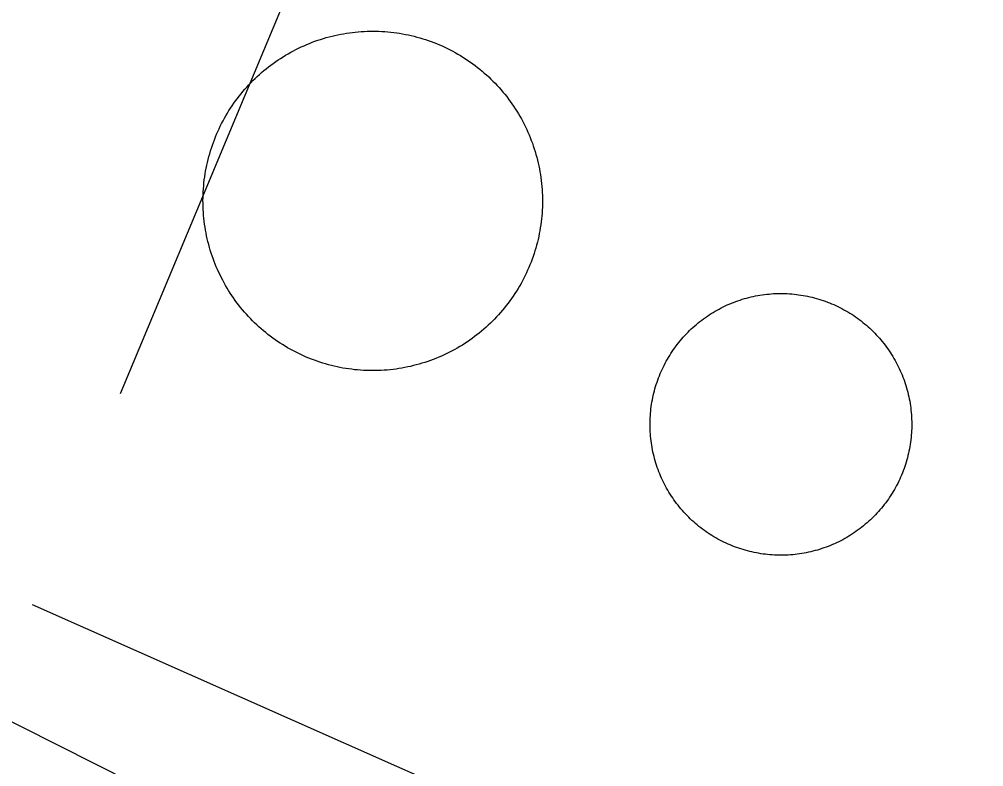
# Model space of a CAD drawing. Extents: x 3683613 to 3738215, y 469626 to 495384.
# Drawn here: x 3699942.7 to 3700008.3, y 478476.4 to 478527.2 of the extents above; entities that cross this region are included whole.
import ezdxf

# ---------------------------------------------------------------- set-up
doc = ezdxf.new("R2010")
doc.units = 0
for name, color, linetype in [('V-DOMW-TANK', 7, 'Continuous'), ('V-ROAD-CNTR', 7, 'Continuous'), ('V-UTIL-LINE', 7, 'Continuous')]:
    doc.layers.add(name, color=color, linetype=linetype)

msp = doc.modelspace()

# ---------------------------------------------------------------- linework, layer by layer
at = {"layer": 'V-DOMW-TANK'}
for points in [[(3699958.331, 478522.742), (3699958.47, 478522.887), (3699958.611, 478523.03), (3699958.755, 478523.172), (3699958.902, 478523.311), (3699959.05, 478523.446), (3699959.201, 478523.579), (3699959.355, 478523.71), (3699959.51, 478523.835), (3699959.668, 478523.962), (3699959.828, 478524.085), (3699959.992, 478524.204), (3699960.156, 478524.321), (3699960.321, 478524.435), (3699960.489, 478524.546), (3699960.659, 478524.652), (3699960.831, 478524.759), (3699961.005, 478524.859), (3699961.182, 478524.96), (3699961.358, 478525.056), (3699961.538, 478525.15), (3699961.718, 478525.236), (3699961.9, 478525.324), (3699962.083, 478525.406), (3699962.267, 478525.486), (3699962.453, 478525.564), (3699962.642, 478525.638), (3699962.83, 478525.707), (3699963.021, 478525.777), (3699963.211, 478525.838), (3699963.404, 478525.898), (3699963.596, 478525.953), (3699963.791, 478526.008), (3699963.987, 478526.057), (3699964.182, 478526.105), (3699964.379, 478526.148), (3699964.577, 478526.188), (3699964.776, 478526.221), (3699964.975, 478526.256), (3699965.173, 478526.287), (3699965.372, 478526.313), (3699965.573, 478526.334), (3699965.773, 478526.354), (3699965.974, 478526.369), (3699966.175, 478526.381), (3699966.377, 478526.389), (3699966.578, 478526.393), (3699966.779, 478526.395), (3699966.982, 478526.393), (3699967.182, 478526.387), (3699967.383, 478526.379), (3699967.584, 478526.365), (3699967.784, 478526.35), (3699967.985, 478526.33), (3699968.186, 478526.307), (3699968.386, 478526.281), (3699968.585, 478526.25), (3699968.784, 478526.215), (3699968.982, 478526.178), (3699969.179, 478526.139), (3699969.376, 478526.094)], [(3699969.376, 478526.094), (3699969.57, 478526.047), (3699969.767, 478525.996), (3699969.961, 478525.943), (3699970.154, 478525.883), (3699970.344, 478525.824), (3699970.537, 478525.758), (3699970.725, 478525.691), (3699970.916, 478525.621), (3699971.102, 478525.545), (3699971.288, 478525.47), (3699971.473, 478525.386), (3699971.655, 478525.304), (3699971.839, 478525.218), (3699972.016, 478525.128), (3699972.198, 478525.033), (3699972.372, 478524.937), (3699972.548, 478524.837), (3699972.72, 478524.734), (3699972.892, 478524.63), (3699973.062, 478524.521), (3699973.23, 478524.409), (3699973.396, 478524.294), (3699973.56, 478524.177), (3699973.722, 478524.057), (3699973.881, 478523.934), (3699974.039, 478523.809), (3699974.193, 478523.68), (3699974.346, 478523.549), (3699974.498, 478523.415), (3699974.645, 478523.278), (3699974.789, 478523.141), (3699974.934, 478522.998), (3699975.075, 478522.854), (3699975.215, 478522.709), (3699975.35, 478522.559), (3699975.483, 478522.408), (3699975.614, 478522.254), (3699975.741, 478522.099), (3699975.866, 478521.941), (3699975.989, 478521.781), (3699976.107, 478521.619), (3699976.224, 478521.456), (3699976.339, 478521.29), (3699976.449, 478521.12), (3699976.558, 478520.95), (3699976.662, 478520.778), (3699976.765, 478520.606), (3699976.863, 478520.429), (3699976.959, 478520.251), (3699977.052, 478520.073), (3699977.142, 478519.893), (3699977.228, 478519.711), (3699977.31, 478519.526), (3699977.389, 478519.342), (3699977.467, 478519.154), (3699977.541, 478518.969), (3699977.611, 478518.779), (3699977.678, 478518.59), (3699977.744, 478518.398), (3699977.801, 478518.205), (3699977.858, 478518.013), (3699977.912, 478517.818), (3699977.961, 478517.624), (3699978.008, 478517.427), (3699978.051, 478517.231), (3699978.092, 478517.034), (3699978.127, 478516.835), (3699978.162, 478516.637), (3699978.188, 478516.438), (3699978.215, 478516.237), (3699978.237, 478516.037), (3699978.258, 478515.836), (3699978.272, 478515.637), (3699978.284, 478515.434), (3699978.293, 478515.234), (3699978.297, 478515.031), (3699978.299, 478514.832), (3699978.297, 478514.63), (3699978.291, 478514.427), (3699978.282, 478514.226), (3699978.27, 478514.027), (3699978.254, 478513.825), (3699978.233, 478513.624), (3699978.211, 478513.423), (3699978.184, 478513.225), (3699978.153, 478513.026), (3699978.121, 478512.827), (3699978.082, 478512.629), (3699978.043, 478512.432), (3699977.998, 478512.235), (3699977.953, 478512.039), (3699977.899, 478511.844), (3699977.846, 478511.65), (3699977.789, 478511.457), (3699977.727, 478511.265), (3699977.662, 478511.072), (3699977.592, 478510.884), (3699977.525, 478510.695), (3699977.451, 478510.509), (3699977.373, 478510.323)], [(3699960.453, 478505.186), (3699960.285, 478505.297), (3699960.117, 478505.412), (3699959.955, 478505.528), (3699959.793, 478505.649), (3699959.633, 478505.772), (3699959.476, 478505.897), (3699959.32, 478506.026), (3699959.166, 478506.157), (3699959.017, 478506.29), (3699958.869, 478506.427), (3699958.722, 478506.567), (3699958.579, 478506.708), (3699958.439, 478506.851), (3699958.298, 478506.999), (3699958.165, 478507.146), (3699958.03, 478507.298), (3699957.901, 478507.451), (3699957.772, 478507.607), (3699957.647, 478507.765), (3699957.526, 478507.924), (3699957.403, 478508.088), (3699957.288, 478508.252), (3699957.176, 478508.418), (3699957.065, 478508.586), (3699956.957, 478508.756), (3699956.852, 478508.928), (3699956.748, 478509.102), (3699956.651, 478509.278), (3699956.555, 478509.454), (3699956.463, 478509.632), (3699956.373, 478509.815), (3699956.287, 478509.995), (3699956.203, 478510.177), (3699956.121, 478510.364), (3699956.047, 478510.55), (3699955.976, 478510.738), (3699955.904, 478510.927), (3699955.836, 478511.117), (3699955.773, 478511.308), (3699955.711, 478511.5), (3699955.656, 478511.693), (3699955.603, 478511.887), (3699955.552, 478512.084), (3699955.505, 478512.278), (3699955.462, 478512.477), (3699955.423, 478512.674), (3699955.386, 478512.87), (3699955.353, 478513.069), (3699955.324, 478513.27), (3699955.298, 478513.468), (3699955.275, 478513.669), (3699955.257, 478513.87), (3699955.24, 478514.07), (3699955.23, 478514.271), (3699955.222, 478514.472), (3699955.216, 478514.675), (3699955.214, 478514.875), (3699955.218, 478515.078), (3699955.222, 478515.277), (3699955.232, 478515.479), (3699955.244, 478515.68), (3699955.261, 478515.881), (3699955.279, 478516.082), (3699955.304, 478516.282), (3699955.33, 478516.483), (3699955.361, 478516.682), (3699955.394, 478516.88), (3699955.431, 478517.077), (3699955.472, 478517.278), (3699955.515, 478517.472), (3699955.564, 478517.667), (3699955.613, 478517.863), (3699955.668, 478518.056), (3699955.726, 478518.25), (3699955.787, 478518.441), (3699955.851, 478518.633), (3699955.918, 478518.822), (3699955.99, 478519.01), (3699956.062, 478519.199), (3699956.141, 478519.383), (3699956.221, 478519.569), (3699956.305, 478519.75), (3699956.393, 478519.934), (3699956.483, 478520.114), (3699956.576, 478520.292), (3699956.672, 478520.468), (3699956.772, 478520.645), (3699956.875, 478520.817), (3699956.981, 478520.989), (3699957.09, 478521.159), (3699957.2, 478521.327), (3699957.317, 478521.492), (3699957.432, 478521.656), (3699957.553, 478521.818), (3699957.675, 478521.978), (3699957.8, 478522.135), (3699957.929, 478522.289), (3699958.063, 478522.443), (3699958.194, 478522.594), (3699958.331, 478522.742)], [(3699977.373, 478510.323), (3699977.291, 478510.138), (3699977.207, 478509.954), (3699977.121, 478509.774), (3699977.031, 478509.594), (3699976.939, 478509.415), (3699976.841, 478509.237), (3699976.74, 478509.063), (3699976.638, 478508.889), (3699976.533, 478508.719), (3699976.425, 478508.547), (3699976.31, 478508.381), (3699976.198, 478508.215), (3699976.081, 478508.051), (3699975.962, 478507.89), (3699975.839, 478507.73), (3699975.712, 478507.572), (3699975.583, 478507.417), (3699975.452, 478507.263), (3699975.319, 478507.113), (3699975.182, 478506.964), (3699975.045, 478506.818), (3699974.903, 478506.675), (3699974.758, 478506.534), (3699974.61, 478506.397), (3699974.461, 478506.261), (3699974.311, 478506.128), (3699974.158, 478505.997), (3699974.002, 478505.868), (3699973.844, 478505.743), (3699973.685, 478505.622), (3699973.523, 478505.502), (3699973.357, 478505.385), (3699973.193, 478505.272), (3699973.023, 478505.162), (3699972.853, 478505.053), (3699972.681, 478504.949), (3699972.509, 478504.846), (3699972.333, 478504.748), (3699972.155, 478504.652), (3699971.977, 478504.56), (3699971.796, 478504.469), (3699971.614, 478504.383), (3699971.43, 478504.299), (3699971.245, 478504.22), (3699971.059, 478504.144), (3699970.873, 478504.07), (3699970.682, 478503.998), (3699970.494, 478503.933), (3699970.301, 478503.869), (3699970.107, 478503.808), (3699969.916, 478503.753), (3699969.72, 478503.699), (3699969.527, 478503.65), (3699969.331, 478503.601), (3699969.134, 478503.56), (3699968.937, 478503.519), (3699968.739, 478503.482), (3699968.54, 478503.45), (3699968.341, 478503.421), (3699968.139, 478503.394), (3699967.94, 478503.372), (3699967.739, 478503.353), (3699967.539, 478503.337), (3699967.338, 478503.327), (3699967.137, 478503.316), (3699966.936, 478503.312), (3699966.734, 478503.31), (3699966.533, 478503.312), (3699966.332, 478503.318), (3699966.13, 478503.329), (3699965.929, 478503.341), (3699965.728, 478503.357), (3699965.527, 478503.376), (3699965.327, 478503.4), (3699965.13, 478503.427), (3699964.929, 478503.458), (3699964.731, 478503.49), (3699964.53, 478503.527), (3699964.336, 478503.568), (3699964.139, 478503.611), (3699963.942, 478503.658), (3699963.748, 478503.71), (3699963.553, 478503.765), (3699963.361, 478503.822), (3699963.168, 478503.884), (3699962.978, 478503.945), (3699962.787, 478504.015), (3699962.599, 478504.086), (3699962.412, 478504.16), (3699962.226, 478504.238), (3699962.042, 478504.318), (3699961.857, 478504.402), (3699961.677, 478504.49), (3699961.497, 478504.58), (3699961.319, 478504.672), (3699961.141, 478504.768), (3699960.967, 478504.869), (3699960.792, 478504.971), (3699960.62, 478505.078), (3699960.453, 478505.186)], [(3699989.01, 478506.653), (3699989.133, 478506.747), (3699989.258, 478506.841), (3699989.383, 478506.931), (3699989.512, 478507.019), (3699989.643, 478507.105), (3699989.772, 478507.189), (3699989.903, 478507.271), (3699990.036, 478507.349), (3699990.171, 478507.427), (3699990.308, 478507.5), (3699990.448, 478507.574), (3699990.585, 478507.646), (3699990.724, 478507.711), (3699990.865, 478507.775), (3699991.007, 478507.838), (3699991.15, 478507.898), (3699991.295, 478507.955), (3699991.441, 478508.01), (3699991.586, 478508.064), (3699991.734, 478508.113), (3699991.881, 478508.16), (3699992.031, 478508.205), (3699992.18, 478508.246), (3699992.33, 478508.287), (3699992.481, 478508.324), (3699992.633, 478508.357), (3699992.784, 478508.391), (3699992.938, 478508.418), (3699993.089, 478508.443), (3699993.243, 478508.467), (3699993.397, 478508.488), (3699993.552, 478508.506), (3699993.706, 478508.52), (3699993.862, 478508.535), (3699994.015, 478508.545), (3699994.171, 478508.551), (3699994.326, 478508.555), (3699994.482, 478508.557), (3699994.638, 478508.557), (3699994.791, 478508.553), (3699994.947, 478508.547), (3699995.103, 478508.541), (3699995.258, 478508.527), (3699995.412, 478508.512), (3699995.565, 478508.496), (3699995.721, 478508.475), (3699995.875, 478508.453), (3699996.028, 478508.428), (3699996.18, 478508.4), (3699996.333, 478508.371), (3699996.485, 478508.336), (3699996.635, 478508.299), (3699996.786, 478508.262), (3699996.936, 478508.221), (3699997.085, 478508.178), (3699997.233, 478508.131), (3699997.38, 478508.084), (3699997.527, 478508.033), (3699997.673, 478507.978), (3699997.818, 478507.922)], [(3699997.818, 478507.922), (3699997.96, 478507.863), (3699998.103, 478507.802), (3699998.246, 478507.738), (3699998.386, 478507.67), (3699998.525, 478507.603), (3699998.664, 478507.531), (3699998.799, 478507.457), (3699998.934, 478507.382), (3699999.07, 478507.304), (3699999.203, 478507.222), (3699999.334, 478507.14), (3699999.463, 478507.054), (3699999.592, 478506.966), (3699999.719, 478506.878), (3699999.844, 478506.786), (3699999.967, 478506.692), (3700000.09, 478506.595), (3700000.208, 478506.497), (3700000.327, 478506.397), (3700000.444, 478506.294), (3700000.559, 478506.19), (3700000.671, 478506.083), (3700000.784, 478505.973), (3700000.892, 478505.864), (3700001.001, 478505.751), (3700001.105, 478505.637), (3700001.208, 478505.522), (3700001.31, 478505.403), (3700001.408, 478505.285), (3700001.507, 478505.164), (3700001.601, 478505.041), (3700001.693, 478504.916), (3700001.785, 478504.789), (3700001.873, 478504.664), (3700001.959, 478504.533), (3700002.043, 478504.402), (3700002.125, 478504.269), (3700002.203, 478504.136), (3700002.281, 478504), (3700002.355, 478503.865), (3700002.428, 478503.728), (3700002.498, 478503.587), (3700002.566, 478503.45), (3700002.629, 478503.308), (3700002.693, 478503.165), (3700002.752, 478503.024), (3700002.809, 478502.878), (3700002.865, 478502.733), (3700002.918, 478502.585), (3700002.967, 478502.44), (3700003.014, 478502.29), (3700003.059, 478502.143), (3700003.1, 478501.993), (3700003.141, 478501.842), (3700003.178, 478501.692), (3700003.211, 478501.541), (3700003.243, 478501.389), (3700003.272, 478501.236), (3700003.297, 478501.082), (3700003.321, 478500.928), (3700003.342, 478500.775), (3700003.36, 478500.621), (3700003.375, 478500.466), (3700003.387, 478500.312), (3700003.399, 478500.156), (3700003.405, 478500.001), (3700003.409, 478499.847), (3700003.411, 478499.691), (3700003.411, 478499.536), (3700003.407, 478499.38), (3700003.401, 478499.225), (3700003.393, 478499.071), (3700003.381, 478498.915), (3700003.366, 478498.76), (3700003.35, 478498.606), (3700003.327, 478498.452), (3700003.307, 478498.299), (3700003.282, 478498.145), (3700003.254, 478497.992), (3700003.225, 478497.84), (3700003.19, 478497.689), (3700003.155, 478497.537), (3700003.116, 478497.387), (3700003.075, 478497.238), (3700003.032, 478497.086), (3700002.985, 478496.937), (3700002.938, 478496.791), (3700002.887, 478496.646), (3700002.832, 478496.501), (3700002.776, 478496.355), (3700002.717, 478496.212), (3700002.656, 478496.069), (3700002.592, 478495.927), (3700002.525, 478495.786), (3700002.457, 478495.647), (3700002.385, 478495.509), (3700002.312, 478495.372), (3700002.236, 478495.237), (3700002.158, 478495.104), (3700002.078, 478494.969)], [(3699988.582, 478493.025), (3699988.467, 478493.13), (3699988.354, 478493.236), (3699988.244, 478493.345), (3699988.133, 478493.455), (3699988.027, 478493.57), (3699987.922, 478493.681), (3699987.818, 478493.797), (3699987.718, 478493.914), (3699987.617, 478494.035), (3699987.521, 478494.156), (3699987.425, 478494.279), (3699987.333, 478494.406), (3699987.242, 478494.528), (3699987.154, 478494.657), (3699987.068, 478494.786), (3699986.984, 478494.918), (3699986.902, 478495.049), (3699986.823, 478495.182), (3699986.745, 478495.317), (3699986.671, 478495.454), (3699986.601, 478495.591), (3699986.53, 478495.731), (3699986.462, 478495.87), (3699986.397, 478496.011), (3699986.335, 478496.153), (3699986.274, 478496.296), (3699986.216, 478496.441), (3699986.161, 478496.587), (3699986.11, 478496.732), (3699986.061, 478496.877), (3699986.014, 478497.027), (3699985.969, 478497.179), (3699985.926, 478497.328), (3699985.887, 478497.473), (3699985.85, 478497.627), (3699985.815, 478497.779), (3699985.784, 478497.93), (3699985.756, 478498.082), (3699985.729, 478498.235), (3699985.706, 478498.389), (3699985.684, 478498.543), (3699985.667, 478498.696), (3699985.651, 478498.852), (3699985.639, 478499.007), (3699985.629, 478499.161), (3699985.62, 478499.317), (3699985.616, 478499.472), (3699985.616, 478499.628), (3699985.616, 478499.784), (3699985.618, 478499.937), (3699985.624, 478500.093), (3699985.635, 478500.251), (3699985.647, 478500.404), (3699985.659, 478500.558), (3699985.678, 478500.711), (3699985.696, 478500.867), (3699985.719, 478501.021), (3699985.743, 478501.174), (3699985.772, 478501.326), (3699985.803, 478501.479), (3699985.835, 478501.631), (3699985.87, 478501.78), (3699985.909, 478501.932), (3699985.95, 478502.081), (3699985.993, 478502.231), (3699986.04, 478502.378), (3699986.089, 478502.526), (3699986.141, 478502.673), (3699986.194, 478502.819), (3699986.251, 478502.964), (3699986.311, 478503.108), (3699986.372, 478503.249), (3699986.435, 478503.392), (3699986.501, 478503.531), (3699986.571, 478503.671), (3699986.64, 478503.808), (3699986.714, 478503.945), (3699986.792, 478504.08), (3699986.87, 478504.213), (3699986.95, 478504.349), (3699987.034, 478504.48), (3699987.117, 478504.609), (3699987.206, 478504.738), (3699987.296, 478504.865), (3699987.388, 478504.992), (3699987.482, 478505.113), (3699987.578, 478505.235), (3699987.677, 478505.354), (3699987.777, 478505.473), (3699987.879, 478505.59), (3699987.984, 478505.704), (3699988.092, 478505.817), (3699988.199, 478505.93), (3699988.309, 478506.038), (3699988.422, 478506.147), (3699988.535, 478506.251), (3699988.651, 478506.354), (3699988.768, 478506.456), (3699988.889, 478506.554), (3699989.01, 478506.653)], [(3700002.078, 478494.969), (3700001.994, 478494.84), (3700001.908, 478494.709), (3700001.82, 478494.582), (3700001.732, 478494.455), (3700001.64, 478494.33), (3700001.546, 478494.205), (3700001.451, 478494.084), (3700001.351, 478493.963), (3700001.251, 478493.844), (3700001.148, 478493.728), (3700001.044, 478493.613), (3700000.937, 478493.5), (3700000.829, 478493.392), (3700000.718, 478493.279), (3700000.606, 478493.173), (3700000.491, 478493.068), (3700000.378, 478492.964), (3700000.255, 478492.863), (3700000.137, 478492.765), (3700000.02, 478492.667), (3699999.895, 478492.571), (3699999.77, 478492.478), (3699999.643, 478492.388), (3699999.516, 478492.3), (3699999.387, 478492.214), (3699999.256, 478492.13), (3699999.123, 478492.046), (3699998.99, 478491.968), (3699998.855, 478491.891), (3699998.719, 478491.817), (3699998.582, 478491.745), (3699998.443, 478491.676), (3699998.304, 478491.608), (3699998.162, 478491.542), (3699998.019, 478491.483), (3699997.876, 478491.42), (3699997.732, 478491.36), (3699997.587, 478491.307), (3699997.441, 478491.256), (3699997.294, 478491.207), (3699997.144, 478491.159), (3699996.997, 478491.114), (3699996.848, 478491.071), (3699996.696, 478491.033), (3699996.546, 478490.996), (3699996.395, 478490.961), (3699996.243, 478490.93), (3699996.09, 478490.901), (3699995.936, 478490.875), (3699995.783, 478490.852), (3699995.629, 478490.83), (3699995.475, 478490.813), (3699995.32, 478490.797), (3699995.166, 478490.785), (3699995.01, 478490.774), (3699994.855, 478490.764), (3699994.701, 478490.762), (3699994.546, 478490.76), (3699994.39, 478490.762), (3699994.232, 478490.764), (3699994.079, 478490.77), (3699993.925, 478490.781), (3699993.769, 478490.791), (3699993.614, 478490.805), (3699993.46, 478490.824), (3699993.307, 478490.842), (3699993.153, 478490.865), (3699992.999, 478490.889), (3699992.846, 478490.918), (3699992.694, 478490.949), (3699992.543, 478490.981), (3699992.391, 478491.016), (3699992.242, 478491.055), (3699992.09, 478491.096), (3699991.943, 478491.139), (3699991.793, 478491.186), (3699991.646, 478491.235), (3699991.5, 478491.286), (3699991.355, 478491.34), (3699991.209, 478491.397), (3699991.066, 478491.456), (3699990.925, 478491.518), (3699990.781, 478491.581), (3699990.64, 478491.647), (3699990.501, 478491.717), (3699990.364, 478491.786), (3699990.226, 478491.86), (3699990.091, 478491.938), (3699989.958, 478492.016), (3699989.825, 478492.095), (3699989.694, 478492.179), (3699989.563, 478492.263), (3699989.436, 478492.351), (3699989.309, 478492.442), (3699989.184, 478492.534), (3699989.059, 478492.628), (3699988.938, 478492.724), (3699988.817, 478492.825), (3699988.699, 478492.923), (3699988.582, 478493.025)]]:
    msp.add_lwpolyline(points, dxfattribs=at)
at = {"layer": 'V-ROAD-CNTR'}
for points in [[(3700324.305, 478599.236), (3700229.296, 478645.678), (3700053.575, 478732.469), (3699997.156, 478615.604), (3699949.584, 478501.743)], [(3699943.6, 478487.415), (3700028.602, 478449.702), (3700209.174, 478371.18)]]:
    msp.add_lwpolyline(points, dxfattribs=at)
at = {"layer": 'V-UTIL-LINE'}
msp.add_lwpolyline([(3699837.829, 478531.278), (3699890.399, 478505.569), (3699990.298, 478455.188), (3700183.881, 478367.538), (3700198.75, 478365.808), (3700283.037, 478543.127), (3700074.493, 478639.654), (3700112.355, 478730.044), (3700049.815, 478761.395), (3700030.891, 478757.85), (3699947.698, 478791.955), (3699883.923, 478643.768)], dxfattribs=at)

doc.saveas('drawing.dxf')
